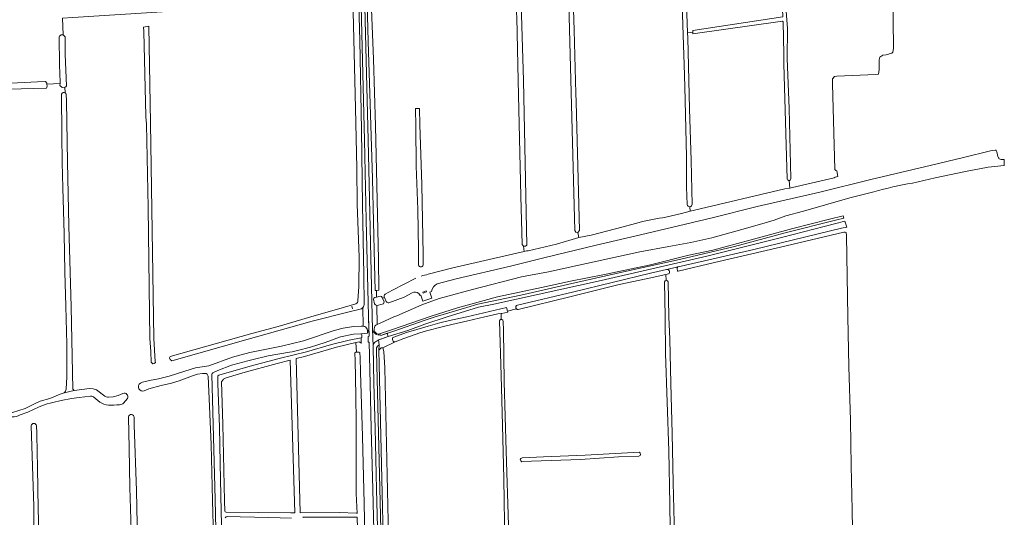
# Model space of a CAD drawing. Header units: metres. Extents: x 209813 to 223847, y 571801 to 587119.
# Tile 411 of 656: x 221903 to 222732, y 576831 to 577250. Entities that reach past the tile are written whole.
import ezdxf

# ---------------------------------------------------------------- set-up
doc = ezdxf.new("R2010")
doc.units = ezdxf.units.M
for name, color, linetype, lineweight in [('B-RO-GR-BEPLANTING_CULTUUR_BOSPLANTSOEN-GV', 8, 'Continuous', 0), ('B-RO-GR-GRAS-GV', 8, 'Continuous', 0), ('B-RO-KW-KUNSTWERK_GEMAAL-GV', 8, 'Continuous', 0), ('B-RO-KW-KUNSTWERK_STUW-G', 8, 'Continuous', 0), ('B-RO-OG-TERREIN_CULTUURSCHEIDING-GV', 8, 'Continuous', 0), ('B-RO-OG-WATER_GREPPEL-GV', 8, 'Continuous', 0), ('B-RO-OG-WEG-GV', 8, 'Continuous', 0), ('B-RO-VH-VERHARDING_STRAATBAKSTEEN-GV', 8, 'Continuous', 0)]:
    doc.layers.add(name, color=color, linetype=linetype, lineweight=lineweight)

msp = doc.modelspace()

# ---------------------------------------------------------------- linework, layer by layer
at = {"layer": 'B-RO-GR-BEPLANTING_CULTUUR_BOSPLANTSOEN-GV', "flags": 128}
for points in [[(222071.121, 576950.922), (222097.416, 576958.43), (222121.834, 576965.025), (222144.967, 576970.743), (222165.9, 576976.696), (222180.876, 576980.522), (222190.775, 576982.314)], [(222190.439, 576985.926), (222184.256, 576985.483), (222173.38, 576983.178), (222160.527, 576978.619), (222148.096, 576974.614)], [(222191.427, 576983.283), (222191.393, 576984.89)], [(222130.631, 576970.297), (222112.614, 576967.149), (222098.675, 576964.023)], [(222081.746, 576959.29), (222070.19, 576954.89), (222066.01, 576952.99), (222065.47, 576952.27), (222065.03, 576951.49), (222067.91, 576846.21), (222069.31, 576783.33), (222069.758, 576759.399), (222071.088, 576719.667), (222071.466, 576706.996), (222075.708, 576706.397), (222074.905, 576763.374), (222072.862, 576836.005), (222072.181, 576876.794), (222071.473, 576907.346), (222070.202, 576943.753), (222070.064, 576949.317)]]:
    msp.add_lwpolyline(points, dxfattribs=at)
at = {"layer": 'B-RO-GR-BEPLANTING_CULTUUR_BOSPLANTSOEN-GV'}
for points in [[(222190.775, 576982.314, 0.3642913), (222191.427, 576983.283)], [(222148.096, 576974.614, -0.0282164), (222130.631, 576970.297)], [(222098.675, 576964.023, 0.0066176), (222081.746, 576959.29)], [(222070.064, 576949.317, -0.376537), (222071.121, 576950.922)]]:
    msp.add_lwpolyline(points, format="xyb", dxfattribs=at)
at = {"layer": 'B-RO-GR-GRAS-GV', "flags": 128}
for points in [[(222545.727, 577284.22), (222544.443, 577284.154), (222543.088, 577327.378), (222540.227, 577375.045), (222540.433, 577386.866), (222539.822, 577396.693), (222539.991, 577407.918), (222539.635, 577418.501), (222538.685, 577420.197), (222468.435, 577421.473), (222467.252, 577422.169), (222467.233, 577422.981), (222460.745, 577422.758), (222461.294, 577379.626), (222461.752, 577370.398), (222461.826, 577355.562), (222462.133, 577339.908), (222463.937, 577287.033), (222465.652, 577239.234)], [(222323.016, 577199.346), (222321.843, 577252.147), (222321.662, 577256.354), (222320.504, 577262.283), (222320.569, 577266.567), (222320.584, 577292.766), (222320.057, 577297.33), (222318.492, 577353.629), (222317.808, 577396.354), (222316.005, 577397.33), (222285.3, 577404.167), (222276.313, 577405.306), (222267.15, 577406.141), (222254.159, 577408.564), (222244.169, 577411.056), (222240.521, 577411.625), (222238.304, 577412.01), (222213.356, 577411.235), (222202.071, 577411.101)], [(222195.839, 577405.137), (222198.518, 577314.505), (222198.567, 577280.779), (222201.253, 577217.163), (222202.882, 577161.114), (222205.461, 577048.308), (222205.708, 577022.498), (222203.618, 577022.314), (222203.737, 577016.694), (222206.748, 577017.417)], [(222173.816, 577396.356), (222159.977, 577396.474), (222154.916, 577396.519), (222154.905, 577395.933), (222140.588, 577395.758), (222093.955, 577396.092), (222028.852, 577396.317), (222029.262, 577365.733), (222030.401, 577320.602), (222030.949, 577271.972), (222031.568, 577257.704), (222027.81, 577257.335), (221948.256, 577252.394), (221939.494, 577251.722), (221939.958, 577237.627)], [(222188.013, 577013.938), (222188.885, 577025.357), (222189.066, 577050.245), (222187.492, 577094.916), (222187.085, 577125.23), (222186.029, 577175.787), (222184.932, 577222.406), (222183.905, 577268.842), (222182.537, 577329.059), (222182.618, 577389.469), (222182.187, 577393.185)], [(222589.62, 577124.311), (222587.652, 577196.419), (222587.714, 577200.54), (222589.318, 577202.577), (222591.354, 577202.736), (222623.704, 577204.228), (222626.396, 577204.675), (222626.778, 577208.412), (222626.956, 577216.654), (222627.34, 577218.737), (222629.918, 577220.651), (222632.906, 577220.904), (222637.4, 577222.192), (222638.471, 577223.098), (222639.004, 577226.046), (222638.488, 577274.518), (222638.24, 577279.675), (222637.663, 577298.966), (222636.429, 577385.909)], [(222548.354, 577376.172), (222543.433, 577375.779), (222545.51, 577342.258), (222546.886, 577284.28), (222545.727, 577284.22), (222546.016, 577279.855), (222547.01, 577279.885), (222549.652, 577242.934), (222549.301, 577217.853), (222551.134, 577175.761), (222552.614, 577116.58)], [(222465.336, 577094.707), (222464.826, 577109.326), (222464.741, 577135.063), (222463.213, 577193.984), (222462.773, 577212.743), (222462.216, 577228.838), (222461.165, 577263.172), (222460.285, 577284.026), (222459.416, 577317.282), (222458.968, 577337.619)], [(222367.271, 577291.866), (222364.269, 577291.836), (222364.413, 577316.172), (222364.602, 577317.222), (222362.459, 577318.095), (222339.837, 577313.65), (222337.456, 577312.3), (222331.027, 577311.665), (222324.2, 577312.459), (222324.121, 577309.76), (222327.455, 577199.217), (222330.418, 577060.575), (222329.042, 577059.623), (222327.572, 577059.775), (222327.944, 577055.212), (222329.972, 577055.672), (222331.463, 577055.649), (222355.329, 577061.266), (222373.98, 577066.92)], [(222368.318, 577317.324), (222368.877, 577291.882), (222367.271, 577291.866), (222367.721, 577284.986), (222368.634, 577285.044), (222370.202, 577241.573), (222371.484, 577188.126), (222371.707, 577181.315), (222374.713, 577072.757), (222373.256, 577071.241), (222373.98, 577066.92), (222384.5, 577068.831), (222411.5, 577076.066), (222424.866, 577079.701)], [(222373.256, 577071.241), (222371.482, 577071.423), (222370.767, 577072.931), (222365.052, 577284.929), (222367.721, 577284.986)], [(222470.008, 577239.928), (222470.028, 577241.233), (222545.709, 577252.974), (222545.904, 577253.351), (222544.341, 577279.166), (222544.622, 577279.812), (222546.016, 577279.855)], [(222549.413, 577115.973), (222548.399, 577154.486), (222546.573, 577213.175), (222546.615, 577221.365), (222545.94, 577248.523), (222545.624, 577249.178), (222543.588, 577249.046), (222469.989, 577238.657), (222470.008, 577239.928)], [(221890.202, 577196.763), (221918.457, 577198.173), (221925.172, 577198.41), (221926.309, 577196.937), (221926.348, 577195.992), (221937.38, 577196.624), (221937.428, 577197.856), (221936.926, 577212.392), (221936.628, 577235.947), (221936.885, 577236.596), (221938.406, 577237.787), (221939.958, 577237.627)], [(222470.008, 577239.928), (222465.652, 577239.234), (222465.794, 577235.267), (222467.339, 577175.429), (222468.615, 577131.945), (222469.425, 577094.646)], [(221941.696, 577235.142), (221941.646, 577221.214), (221942.711, 577194.805)], [(221937.313, 577194.877), (221937.38, 577196.624)], [(222327.572, 577059.775), (222326.243, 577060.922), (222325.186, 577101.632), (222323.016, 577199.346)], [(221926.348, 577195.992), (221926.412, 577194.411), (221925.96, 577192.708), (221904.569, 577192.178), (221878.953, 577191.49), (221857.72, 577190.36), (221856.495, 577192.493)], [(221941.428, 577193.472), (221939.054, 577193.311), (221937.313, 577194.877)], [(221942.43, 576939.254), (221943.013, 576949.701), (221942.984, 576977.012), (221942.233, 577009.117), (221941.403, 577038.086), (221940.715, 577069.926), (221939.698, 577108.829), (221939.286, 577130.039), (221938.939, 577153.283), (221938.649, 577187.832)], [(221941.456, 577193.474), (221941.597, 577188.783)], [(221942.468, 577187.635), (221942.675, 577181.92), (221943.609, 577130.279), (221944.719, 577076.76), (221946.722, 577008.556), (221948.184, 576939.201)], [(222239.207, 577043.696), (222239.107, 577056.422), (222238.585, 577090.431), (222237.113, 577127.14), (222236.743, 577160.555), (222236.527, 577175.578), (222239.831, 577175.625), (222240.173, 577162.058), (222241.817, 577111.397), (222242.924, 577052.757), (222242.939, 577043.743)], [(222724.489, 577140.427), (222720.703, 577139.876), (222697.867, 577134.347), (222670.833, 577127.747), (222619.959, 577115.868), (222576.951, 577105.206), (222524.163, 577092.99), (222486.228, 577083.644), (222430.785, 577070.192), (222388.749, 577060.424), (222345.858, 577049.982), (222316.548, 577042.879), (222270.869, 577032.116), (222254.84, 577027.939)], [(222726.845, 577135.183), (222725.842, 577139.242)], [(222654.815, 577112.769), (222673.995, 577117.262), (222699.569, 577122.648), (222718.668, 577126.071), (222732.11, 577127.727), (222732.213, 577132.749), (222729.507, 577132.688), (222728.024, 577133.226)], [(222551.62, 577108.634), (222554.007, 577109.083), (222588.872, 577117.289), (222589.8, 577117.709), (222591.981, 577118.265), (222591.324, 577123.098)], [(222467.816, 577089.134), (222471.327, 577090.017), (222547.452, 577107.825), (222551.62, 577108.634), (222551.155, 577114.932)], [(222209.563, 577011.196), (222208.637, 577010.753), (222204.424, 577009.652), (222204.156, 577009.703), (222203.895, 577009.777), (222204.295, 576993.572), (222206.75, 576994.75), (222218.379, 577000), (222220.908, 577000.96), (222242.01, 577010.107), (222256.387, 577015.694), (222284.433, 577023.109), (222325.925, 577033.711), (222348.444, 577037.9), (222371.546, 577042.976), (222425.371, 577054.938), (222449.709, 577059.29), (222468.392, 577062.696), (222486.136, 577066.714), (222501.302, 577070.743), (222516.418, 577074.99), (222532.762, 577079.733), (222538.443, 577081.46), (222548.426, 577085.084), (222563.073, 577089.24), (222583.679, 577094.969), (222602.262, 577100.417), (222622.416, 577105.436)], [(222447.171, 577084.055), (222460.546, 577087.304), (222467.816, 577089.134), (222467.584, 577092.901)], [(222247.183, 577035.98), (222266.798, 577041.03), (222302.193, 577049.375), (222327.944, 577055.212)], [(222210.952, 577019.23), (222217.254, 577022.722), (222236.98, 577032.573)], [(222447.655, 577030.704), (222447.252, 577035.755), (222430.614, 577032.201), (222407.977, 577027.223), (222366.517, 577017.07), (222323.083, 577006.269)], [(222453.011, 576724.909), (222452.29, 576754.85), (222451.33, 576801.47), (222450.53, 576842.33), (222449.737, 576887.121), (222447.13, 576969.21), (222446.738, 577000), (222446.257, 577029.466)], [(222208.538, 577016.315), (222208.779, 577015.759), (222210.565, 577016.272), (222210.236, 577017.036)], [(222208.779, 577015.759), (222210.122, 577012.653)], [(222211.942, 577013.071), (222210.565, 577016.272)], [(222233.744, 577020.223), (222226.98, 577016.777), (222214.135, 577011.838)], [(222250.002, 577021.536), (222248.585, 577021.023), (222250.29, 577015.799), (222242.705, 577013.355), (222241.001, 577018.276), (222240.563, 577018.117), (222239.405, 577019.734)], [(222004.976, 576944.32), (222006.67, 576944.99), (222012.75, 576946.61), (222020.37, 576947.93), (222029.11, 576950.19), (222042.33, 576954.37), (222051.31, 576957.17), (222062.67, 576958.77), (222082.414, 576966.147), (222096.992, 576970.056), (222123.895, 576975.462), (222142.302, 576979.91), (222167.993, 576988.597), (222175.558, 576990.539), (222184.423, 576992.061), (222192.017, 576992.375), (222192.458, 576992.348), (222192.332, 577007.932)], [(222191.205, 577006.934), (222180.613, 577004.278), (222149.529, 576996.604), (222095.59, 576981.29), (222031.593, 576963.049), (222029.986, 576964.042), (222029.59, 576965.497), (222030.024, 576966.817), (222098.884, 576986.006), (222120.91, 576992.05), (222148.565, 577000), (222176.691, 577008.222), (222186.383, 577011.131)], [(222321.598, 577006.886), (222314.039, 577004.89), (222314.245, 577004.071), (222309.35, 577002.854), (222308.8, 577002.818), (222308.8, 576997.924)], [(222308.8, 577002.818), (222306.01, 577002.633), (222295.039, 577000), (222280.653, 576996.745), (222267.04, 576993.646), (222258.958, 576991.655), (222245.75, 576988.275), (222240.201, 576986.585), (222226.731, 576981.952), (222219.459, 576978.931), (222209.056, 576973.93), (222210.049, 576970.954), (222210.776, 576957.129), (222214.498, 576789.179)], [(222315.198, 576711.528), (222314.571, 576720.639), (222313.433, 576741.895), (222311.818, 576808.725), (222310.817, 576863.772), (222309.849, 576908.881), (222308.64, 576950.757), (222307.213, 576996.805)], [(222310.446, 576996.28), (222310.674, 576988.821), (222311.285, 576945.282), (222312.871, 576886.851), (222314.867, 576824.477), (222316.906, 576756.649), (222318.701, 576711.824)], [(222187.441, 576834.474), (222186.687, 576851.358), (222186.664, 576864.269), (222186.559, 576890.797), (222186.68, 576911.935), (222186.343, 576933.291), (222185.672, 576963.975), (222185.53, 576968.923), (222185.57, 576969.868), (222186.397, 576970.482), (222186.986, 576970.485), (222186.495, 576978.437), (222169.998, 576974.553), (222143.085, 576966.809), (222136.006, 576964.924), (222139.573, 576835.009)], [(222209.056, 576973.93), (222207.733, 576973.997), (222205.699, 576972.11), (222212.252, 576695.144), (222212.252, 576694.479), (222212.097, 576693.592), (222211.875, 576693.259), (222211.571, 576693.21), (222211.703, 576689.782), (222215.731, 576690.319), (222215.436, 576690.754), (222215.297, 576691.915), (222214.232, 576727.658), (222213.279, 576773.974), (222212.757, 576787.869), (222212.751, 576790.483), (222212.925, 576791.119), (222213.428, 576791.269), (222214.009, 576790.763), (222214.498, 576789.179)], [(222077.245, 576835.592), (222131.634, 576834.973), (222134.905, 576834.988), (222130.972, 576963.583), (222120.097, 576960.687), (222091.236, 576952.843), (222077.253, 576948.696)], [(222068.646, 576711.202), (222068.328, 576717.566), (222067.322, 576768.161), (222067.49, 576783.61), (222065.81, 576845.33), (222064.67, 576892.63), (222061.99, 576950.21), (222061.61, 576951.23), (222061.25, 576951.89), (222060.33, 576952.29), (222057.17, 576952.47), (222052.95, 576951.69), (222048.79, 576950.33), (222037.55, 576946.17), (222031.23, 576944.23), (222022.61, 576942.31), (222012.13, 576939.39), (222008.3, 576937.772)], [(221949.389, 576937.986), (221962.13, 576939.62), (221965.13, 576939.38), (221967.93, 576938.56), (221975.03, 576933.42), (221976.15, 576932.76), (221977.19, 576932.44), (221978.23, 576932.38), (221982.19, 576932.86), (221986.35, 576933.84), (221990.315, 576935.629)], [(222073.245, 576945.313), (222074.281, 576909.628), (222075.876, 576845.091), (222076.037, 576836.516)], [(221849.741, 576905.86), (221850.21, 576905.9), (221854.45, 576906.68), (221857.69, 576907.84), (221861.03, 576909.4), (221870.07, 576916.7), (221875.47, 576920.66), (221876.51, 576921.28), (221877.67, 576921.84), (221879.07, 576922.06), (221881.63, 576921.78), (221891.97, 576919.54), (221893.07, 576919.42), (221897.39, 576919.52), (221907.97, 576923.02), (221915.31, 576926.66), (221920.75, 576928.96), (221928.69, 576931.46), (221937.41, 576935), (221940.736, 576935.965)], [(221964.183, 576933.164), (221963.648, 576933.256), (221963.107, 576933.285), (221953.6, 576932.275), (221946.881, 576931.367), (221938.394, 576929.646)], [(221971.001, 576928.22), (221965.693, 576932.508), (221965.402, 576932.688)], [(221994.163, 576931.372), (221990.888, 576927.313)], [(221919.707, 576924.341), (221910.287, 576919.91), (221903.801, 576917.488)], [(221998.717, 576766.032), (221997.87, 576792.1), (221997.23, 576820.32), (221995.99, 576856.3), (221995.51, 576889.62), (221994.97, 576915.666)], [(221999.756, 576915.453), (221999.768, 576909.18), (222001.666, 576853.551), (222002.819, 576797.935), (222003.454, 576765.075)], [(221917.506, 576908.307), (221917.819, 576902.312), (221918.243, 576884.873), (221918.26, 576874.806), (221918.645, 576853.864), (221919.21, 576826.63), (221920.045, 576795.172), (221915.017, 576794.938), (221914.939, 576807.218), (221915.215, 576840.235), (221913.14, 576908.298)], [(222424.624, 576882.696), (222407.473, 576882.078), (222375.542, 576880.06), (222334.357, 576878.651), (222326.078, 576878.094)], [(222326.268, 576881.383), (222344.337, 576882.287), (222379.269, 576883.522), (222425.043, 576886.099)], [(222132.209, 576830.425), (222113.028, 576831.108), (222089.11, 576831.698), (222078.116, 576831.86)], [(222139.573, 576835.009), (222172.474, 576835.154), (222186.787, 576834.695)], [(222141.466, 576692.245), (222142.789, 576691.983), (222158.025, 576689.294), (222170.832, 576688.076), (222188.484, 576687.383), (222193.748, 576687.41), (222193.362, 576694.155), (222193.07, 576694.123), (222191.863, 576694.858), (222190.755, 576696.185), (222190.331, 576697.83), (222189.951, 576709.095), (222189.797, 576718.196), (222189.299, 576732.033), (222189.426, 576735.886), (222189.393, 576753.107), (222189.034, 576775.006), (222187.539, 576831.377), (222187.357, 576831.273), (222179.042, 576831.479), (222147.729, 576831.457), (222142.15, 576831.393), (222141.927, 576831.309), (222141.716, 576831.201)]]:
    msp.add_lwpolyline(points, dxfattribs=at)
at = {"layer": 'B-RO-GR-GRAS-GV'}
for points in [[(221939.958, 577237.627, -0.3223744), (221941.696, 577235.142)], [(221938.649, 577187.832, -0.4644195), (221941.597, 577188.783)], [(221942.711, 577194.805, -0.3278868), (221941.456, 577193.474)], [(222725.842, 577139.242, 0.5027981), (222724.489, 577140.427)], [(222728.024, 577133.226, -0.0567483), (222726.845, 577135.183)], [(222591.324, 577123.098, -0.3500812), (222589.62, 577124.311)], [(222622.416, 577105.436, -0.0272028), (222654.815, 577112.769)], [(222424.866, 577079.701, -0.0232394), (222447.171, 577084.055)], [(222241.349, 577034.327, -0.0296979), (222247.183, 577035.98)], [(222446.257, 577029.466, -0.3353187), (222447.655, 577030.704)], [(222254.84, 577027.939, 0.258111), (222250.002, 577021.536)], [(222186.383, 577011.131, 0.3388432), (222188.02, 577013.884)], [(222206.748, 577017.417, -0.3263729), (222208.538, 577016.315)], [(222210.236, 577017.036, -0.2688422), (222210.952, 577019.23)], [(222239.405, 577019.734, 0.3432129), (222233.744, 577020.223)], [(222192.332, 577007.932, -0.0795505), (222191.205, 577006.934)], [(222210.122, 577012.653, -0.2633413), (222209.563, 577011.196)], [(222214.135, 577011.838, -0.2514885), (222211.942, 577013.071)], [(222323.083, 577006.269, -0.2193247), (222321.598, 577006.886)], [(222077.253, 576948.696, 0.2263964), (222073.33, 576945.498)], [(221940.736, 576935.965, 0.2373102), (221942.43, 576939.254)], [(221948.184, 576939.201, 0.066118), (221949.389, 576937.986)], [(222008.3, 576937.772, -0.8909869), (222004.976, 576944.32)], [(221965.402, 576932.688, 0.0689644), (221964.183, 576933.164)], [(221990.315, 576935.629, -0.6819378), (221994.163, 576931.372)], [(221938.394, 576929.646, 0.0432119), (221919.707, 576924.341)], [(221978.064, 576925.805, -0.1307419), (221971.001, 576928.22)], [(221987.5, 576926.031, -0.0235236), (221978.064, 576925.805)], [(221990.888, 576927.313, -0.1534081), (221987.5, 576926.031)], [(221903.801, 576917.488, -0.1166052), (221896.881, 576915.821)], [(222326.078, 576878.094, -0.847673), (222326.268, 576881.383)], [(222076.037, 576836.516, 0.3335883), (222077.239, 576835.59)], [(222078.116, 576831.86, 0.3217865), (222076.419, 576830.683)], [(222186.787, 576834.695, -0.0966286), (222187.441, 576834.474)]]:
    msp.add_lwpolyline(points, format="xyb", dxfattribs=at)
at = {"layer": 'B-RO-GR-GRAS-GV', "flags": 128}
msp.add_lwpolyline([(222007.574, 577244.132), (222012.177, 577245.085), (222013.427, 577163.355), (222016.456, 576981.732), (222017.569, 576962.575), (222017.659, 576961.646), (222016.625, 576960.735), (222015.567, 576960.602), (222014.118, 576961.793), (222013.788, 576971.002), (222013.041, 576981.86), (222012.622, 577003.406), (222011.537, 577092.19), (222010.111, 577162.467), (222009.662, 577168.722), (222009.675, 577169.049), (222007.908, 577240.461)], close=True, dxfattribs=at)
at = {"layer": 'B-RO-GR-GRAS-GV'}
for centre, radius, start, end in [((222467.382, 577094.952), 2.061, 186.827771, 0.963411), ((222241.063, 577044.082), 1.895, 191.747954, 349.504255), ((222308.78, 576996.258), 1.667, 0.772938, 154.698605), ((221997.351, 576915.415), 2.406, 0.89587, 171.887339), ((221915.322, 576908.176), 2.188, 3.431993, 177.616916), ((222424.233, 576884.474), 1.82, 282.405252, 63.988768)]:
    msp.add_arc(centre, radius, start, end, dxfattribs=at)
at = {"layer": 'B-RO-KW-KUNSTWERK_GEMAAL-GV', "flags": 128}
msp.add_lwpolyline([(222245.897, 577021.121), (222245.621, 577021.956), (222242.821, 577021.03), (222243.098, 577020.195)], close=True, dxfattribs=at)
at = {"layer": 'B-RO-KW-KUNSTWERK_STUW-G', "flags": 128}
msp.add_lwpolyline([(222182.858, 577009.105), (222183.449, 577006.868)], dxfattribs=at)
at = {"layer": 'B-RO-OG-TERREIN_CULTUURSCHEIDING-GV', "flags": 128}
for points in [[(222604.65, 576804.01), (222604.11, 576837.43), (222603.29, 576874.57), (222602.71, 576912.91), (222601.29, 576958.21), (222600.597, 577000), (222599.312, 577068.64), (222599.022, 577071.031), (222598.35, 577071.448), (222597.238, 577071.411), (222543.863, 577058.737), (222488.227, 577045.963), (222457.751, 577038.451)], [(222457.458, 577042.188), (222448.208, 577040.078)], [(222457.145, 577038.826), (222456.857, 577040.422)], [(222449.619, 577036.261), (222447.252, 577035.755), (222447.655, 577030.704)], [(222449.264, 577029.591), (222449.916, 577000), (222450.75, 576981.23), (222451.39, 576944.05), (222452.61, 576901.89), (222453.59, 576860.55), (222455.59, 576770.75), (222456.389, 576725.314)]]:
    msp.add_lwpolyline(points, dxfattribs=at)
at = {"layer": 'B-RO-OG-TERREIN_CULTUURSCHEIDING-GV'}
for points in [[(222456.857, 577040.422, -0.2666544), (222457.458, 577042.188)], [(222457.751, 577038.451, -0.2620875), (222457.145, 577038.826)], [(222447.655, 577030.704, -0.3543032), (222449.264, 577029.591)]]:
    msp.add_lwpolyline(points, format="xyb", dxfattribs=at)
msp.add_arc((222448.403, 577037.984), 2.108, 305.213963, 92.636658, dxfattribs=at)
at = {"layer": 'B-RO-OG-WATER_GREPPEL-GV', "flags": 128}
for points in [[(222546.016, 577279.855), (222544.622, 577279.812), (222544.341, 577279.166), (222545.904, 577253.351), (222545.709, 577252.974), (222470.028, 577241.233), (222469.989, 577238.657), (222543.588, 577249.046), (222545.624, 577249.178), (222545.94, 577248.523), (222546.615, 577221.365), (222546.573, 577213.175), (222548.399, 577154.486), (222549.413, 577115.973)], [(222552.614, 577116.58), (222551.134, 577175.761), (222549.301, 577217.853), (222549.652, 577242.934), (222547.01, 577279.885), (222546.016, 577279.855)], [(221940.736, 576935.965), (221949.389, 576937.986)]]:
    msp.add_lwpolyline(points, dxfattribs=at)
at = {"layer": 'B-RO-OG-WATER_GREPPEL-GV'}
for points in [[(221942.468, 577187.635, 0.1818164), (221941.597, 577188.783)], [(222549.413, 577115.973, 0.8374538), (222552.601, 577116.597)]]:
    msp.add_lwpolyline(points, format="xyb", dxfattribs=at)
at = {"layer": 'B-RO-OG-WEG-GV', "flags": 128}
for points in [[(222197.391, 576988.839), (222197.082, 577000.76), (222195.178, 577081.559), (222193.53, 577148.993), (222191.391, 577238.41), (222189.155, 577333.479), (222187.587, 577397.476), (222187.524, 577399.698), (222185.761, 577399.669), (222185.666, 577404.105), (222187.439, 577404.203), (222187.424, 577405.099), (222184.666, 577405.044)], [(222186.267, 577396.868), (222186.415, 577391.179), (222187.356, 577337.399), (222188.062, 577292.864), (222189.734, 577233.037), (222191.078, 577157.59), (222191.967, 577094.567), (222193.061, 577035.538), (222193.366, 577010.257)], [(222202.266, 577016.341), (222203.737, 577016.694), (222203.618, 577022.314), (222202.524, 577022.217), (222202.088, 577044.568), (222200.463, 577116.357), (222198.501, 577179.594), (222196.851, 577232.174), (222195.26, 577286.595), (222195.072, 577314.988), (222193.294, 577378.225), (222192.731, 577400.26), (222190.653, 577399.921), (222194.48, 577238.439), (222196.614, 577149.186), (222200.21, 577000.695), (222200.513, 576989.779)], [(222599.251, 577076.563), (222598, 577080.629), (222545.727, 577067.225), (222481.805, 577051.13), (222392.733, 577030.778), (222302.608, 577010.82), (222289.603, 577008.142), (222263.097, 577000), (222244.41, 576993.93), (222230.21, 576988.73), (222213.668, 576983.495), (222205.362, 576980.608), (222205.863, 576976.483), (222205.699, 576972.11), (222207.733, 576973.997), (222209.056, 576973.93), (222219.459, 576978.931), (222218.3, 576978.931), (222217.644, 576979.569), (222217.149, 576980.852), (222217.163, 576982.345), (222218.302, 576983.089), (222229.032, 576986.902), (222237.717, 576989.557), (222247.307, 576992.394), (222257.017, 576994.989), (222265.28, 576997.041), (222279.818, 577000), (222313.284, 577007.883), (222314.039, 577004.89), (222321.598, 577006.886)], [(222207.174, 576984.964), (222207.285, 576984.502), (222218.35, 576987.97), (222243.99, 576996.89), (222253.196, 577000), (222259.981, 577002.215), (222279.922, 577008.098), (222288.938, 577010.701), (222325.367, 577018.288), (222370.789, 577028.749), (222414.166, 577038.482), (222458.766, 577048.413), (222505.038, 577059.458), (222547.76, 577070.774), (222590.123, 577081.607), (222597.166, 577083.339), (222596.597, 577085.189), (222584.928, 577082.299), (222554.127, 577074.621), (222517.973, 577064.686), (222486.905, 577056.358), (222466.601, 577051.954), (222434.461, 577044.047), (222395.573, 577035.908), (222367.085, 577030.029), (222342.517, 577024.705), (222305.723, 577017.012), (222272.043, 577007.84), (222249.806, 577000.73), (222216.275, 576989.107), (222205.544, 576985.534)], [(222322.437, 577010.039), (222369.807, 577021.197), (222434.401, 577036.929), (222479.903, 577047.308), (222521.462, 577056.933), (222553.742, 577064.609), (222595.066, 577074.834), (222599.529, 577075.659), (222599.251, 577076.563)], [(222202.156, 577011.153), (222201.317, 577014.928)], [(222192.332, 577007.932), (222192.458, 576992.348)], [(222203.29, 576993.09), (222204.295, 576993.572), (222203.895, 577009.777)], [(222197.123, 576687.142), (222201.241, 576689.281), (222204.538, 576689.439), (222203.504, 576733.71), (222202.586, 576773.874), (222200.649, 576854.582), (222199.393, 576906.108), (222198.501, 576943.641), (222197.639, 576978.892), (222196.731, 576978.889), (222196.641, 576983.451), (222197.167, 576983.872), (222197.511, 576983.877), (222197.391, 576988.839), (222196.12, 576987.867), (222196.126, 576986.415), (222190.439, 576985.926)], [(222190.775, 576982.314), (222190.9, 576977.707)], [(222205.362, 576980.608), (222204.312, 576980.243), (222204.483, 576979.824)], [(222205.544, 576984.796), (222205.544, 576985.534)], [(222189.114, 576979.054), (222186.495, 576978.437), (222186.986, 576970.485), (222188.995, 576970.424), (222189.819, 576969.899), (222190.134, 576965.926), (222190.395, 576953.533), (222192.079, 576899.247), (222193.338, 576842.777), (222194.351, 576801.334), (222195.403, 576757.159), (222196.275, 576721.77), (222197.142, 576699.694), (222196.874, 576696.438), (222196.062, 576694.987), (222194.877, 576694.32), (222193.362, 576694.155), (222193.748, 576687.41)], [(222200.844, 576975.132), (222201.568, 576944.327), (222202.503, 576906.327), (222203.738, 576854.699), (222204.517, 576823.028), (222205.634, 576773.842), (222206.582, 576733.964), (222207.602, 576692.133), (222208.037, 576692.132), (222208.103, 576690.061)], [(222208.118, 576689.61), (222211.703, 576689.782), (222211.571, 576693.21), (222211.321, 576693.171), (222211.055, 576693.259), (222210.877, 576693.348), (222210.656, 576693.814), (222210.589, 576694.279), (222203.617, 576970.868), (222203.617, 576973.916), (222204.579, 576975.36), (222205.863, 576976.483)]]:
    msp.add_lwpolyline(points, dxfattribs=at)
at = {"layer": 'B-RO-OG-WEG-GV'}
for points in [[(222201.317, 577014.928, -0.2719545), (222202.266, 577016.341)], [(222193.366, 577010.257, -0.1352701), (222192.332, 577007.932)], [(222203.895, 577009.777, -0.1801563), (222202.156, 577011.153)], [(222321.598, 577006.886, -0.5514011), (222322.437, 577010.039)], [(222190.439, 576985.926, -0.272524), (222191.393, 576984.89)], [(222205.544, 576984.796, 0.0799176), (222207.174, 576984.964)], [(222190.9, 576977.707, 0.1049629), (222189.114, 576979.054)], [(222201.55, 576977.53, 0.144618), (222200.844, 576975.132)]]:
    msp.add_lwpolyline(points, format="xyb", dxfattribs=at)
for centre, radius, start, end in [((222191.973, 576988.221), 4.162, 355.125952, 104.095814), ((222206.107, 576989.75), 4.369, 130.149717, 257.831008)]:
    msp.add_arc(centre, radius, start, end, dxfattribs=at)
at = {"layer": 'B-RO-VH-VERHARDING_STRAATBAKSTEEN-GV', "flags": 128}
for points in [[(222200.513, 576989.779), (222200.21, 577000.695), (222196.614, 577149.186), (222194.48, 577238.439), (222190.699, 577397.782), (222190.485, 577407.763), (222189.508, 577447.857), (222188.499, 577490.574), (222188.317, 577490.584), (222188.365, 577491.099), (222190.08, 577492.876), (222190.053, 577494.51), (222191.912, 577493.623), (222194.237, 577498.121), (222191.72, 577499.377)], [(222184.666, 577405.044), (222187.424, 577405.099), (222187.439, 577404.203), (222185.666, 577404.105), (222185.761, 577399.669), (222187.524, 577399.698), (222187.587, 577397.476), (222189.155, 577333.479), (222191.391, 577238.41), (222193.53, 577148.993), (222195.178, 577081.559), (222197.082, 577000.76), (222197.511, 576983.877), (222197.167, 576983.872), (222196.641, 576983.451), (222196.731, 576978.889), (222197.639, 576978.892), (222198.501, 576943.641), (222199.393, 576906.108), (222200.649, 576854.582), (222202.586, 576773.874)], [(222200.513, 576989.779), (222200.844, 576975.132)], [(222204.483, 576979.824), (222204.312, 576980.243), (222213.668, 576983.495), (222212.666, 576986.37)], [(222212.666, 576986.37), (222207.285, 576984.502), (222207.174, 576984.964)]]:
    msp.add_lwpolyline(points, dxfattribs=at)
at = {"layer": 'B-RO-VH-VERHARDING_STRAATBAKSTEEN-GV'}
for points in [[(222201.256, 576987.536, -0.1003744), (222200.513, 576989.779)], [(222201.55, 576977.53, -0.0846498), (222202.842, 576979.072)], [(222202.842, 576979.072, -0.1048556), (222204.483, 576979.824)]]:
    msp.add_lwpolyline(points, format="xyb", dxfattribs=at)
msp.add_arc((222205.85, 576990.011), 5.218, 208.311434, 252.10143, dxfattribs=at)

doc.saveas('drawing.dxf')
